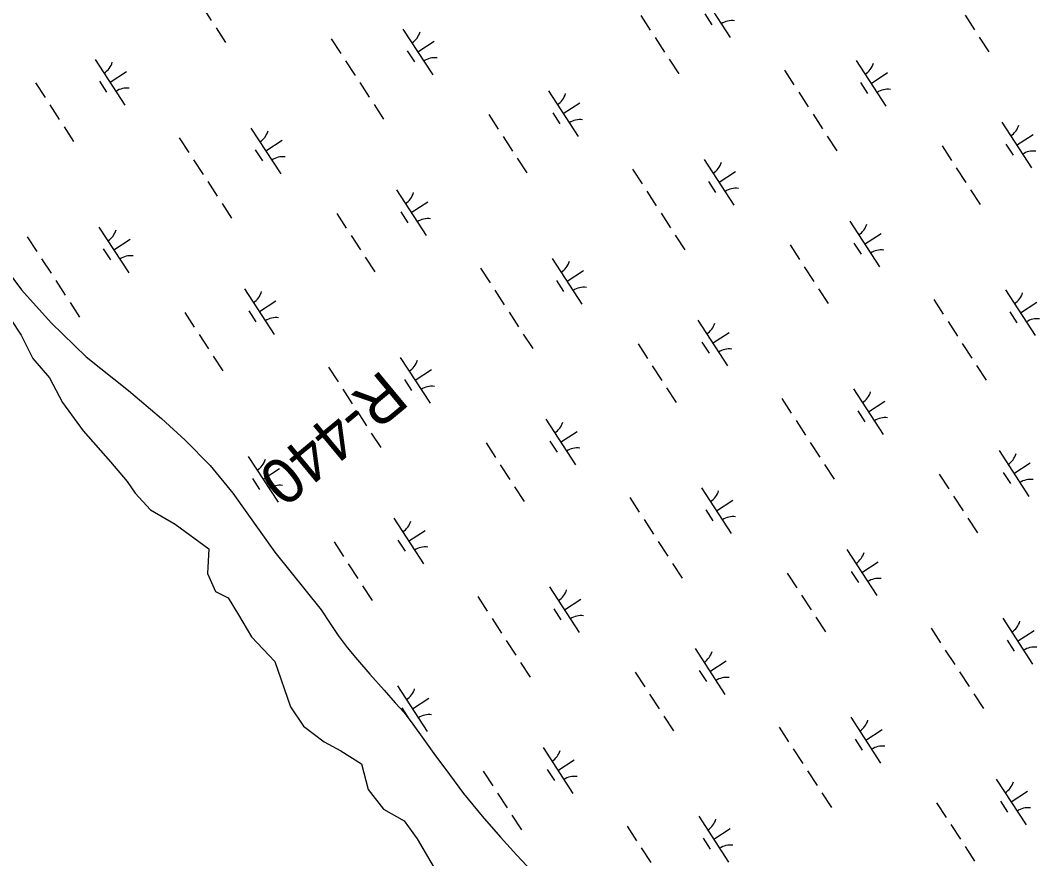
# Model space of a CAD drawing. Extents: x 3953924 to 3974542, y 193747 to 216192.
# Drawn here: x 3966638 to 3967572, y 201392 to 202160 of the extents above; entities that cross this region are included whole.
import ezdxf

# ---------------------------------------------------------------- set-up
doc = ezdxf.new("R2010")
doc.units = 0
for name, color, linetype in [('V-RIVR-EDGE', 7, 'Continuous'), ('V-RIVR-RANG-IDEN', 7, 'Continuous'), ('V-WETL-SWMP', 7, 'Continuous')]:
    doc.layers.add(name, color=color, linetype=linetype)

msp = doc.modelspace()

# ---------------------------------------------------------------- linework, layer by layer
at = {"layer": 'V-RIVR-EDGE'}
msp.add_lwpolyline([(3966628.77, 201885.68), (3966638.26, 201871.44), (3966648.95, 201850.07), (3966664.38, 201832.26), (3966676.26, 201809.7), (3966695.25, 201783.58), (3966720.18, 201755.09), (3966735.62, 201737.28), (3966742.74, 201726.6), (3966756.99, 201711.16), (3966779.54, 201698.1), (3966810.41, 201675.55), (3966809.22, 201652.99), (3966816.35, 201636.37), (3966828.22, 201630.43), (3966837.72, 201615), (3966849.59, 201594.82), (3966870.96, 201572.26), (3966885.2, 201530.71), (3966897.08, 201512.9), (3966916.07, 201498.65), (3966931.51, 201490.34), (3966950.5, 201478.47), (3966956.44, 201454.72), (3966970.68, 201436.92), (3966989.68, 201426.23), (3967001.55, 201409.61), (3967026.48, 201366.87)], dxfattribs=at)
at = {"layer": 'V-WETL-SWMP'}
for p, q in [((3967261.27, 202186.12), (3967288.55, 202144.22)), ((3966803.9, 202173.16), (3966812.62, 202159.75)), ((3967206.52, 202164.44), (3967215.25, 202151.03)), ((3967265.17, 202165.99), (3967271.72, 202155.93)), ((3967503.93, 202164.75), (3967512.66, 202151.34)), ((3966816.99, 202153.05), (3966825.72, 202139.64)), ((3966988.45, 202151.99), (3967015.73, 202110.09)), ((3966922.63, 202143.06), (3966931.36, 202129.65)), ((3967219.61, 202144.33), (3967228.34, 202130.92)), ((3967517.03, 202144.63), (3967525.76, 202131.22)), ((3966992.35, 202131.86), (3966998.89, 202121.8)), ((3967002.09, 202131.04), (3967017.17, 202140.86)), ((3966706.15, 202124.21), (3966733.43, 202082.3)), ((3966935.72, 202122.95), (3966944.45, 202109.54)), ((3967232.7, 202124.22), (3967241.43, 202110.81)), ((3967404.16, 202123.16), (3967431.44, 202081.26)), ((3967338.34, 202114.23), (3967347.07, 202100.82)), ((3966710.05, 202104.07), (3966716.6, 202094.02)), ((3966719.79, 202103.26), (3966734.88, 202113.08)), ((3967417.8, 202102.21), (3967432.89, 202112.03)), ((3966651.4, 202102.53), (3966660.13, 202089.12)), ((3966948.81, 202102.83), (3966957.54, 202089.42)), ((3967121.87, 202095.38), (3967149.15, 202053.47)), ((3967408.06, 202103.03), (3967414.61, 202092.97)), ((3967351.44, 202094.12), (3967360.17, 202080.71)), ((3966664.49, 202082.42), (3966673.22, 202069.01)), ((3966961.91, 202082.72), (3966970.64, 202069.31)), ((3967135.51, 202074.42), (3967150.59, 202084.24)), ((3967067.11, 202073.7), (3967075.84, 202060.29)), ((3967125.77, 202075.24), (3967132.31, 202065.19)), ((3967364.53, 202074), (3967373.26, 202060.59)), ((3967537.58, 202066.55), (3967564.86, 202024.64)), ((3966677.58, 202062.3), (3966686.31, 202048.89)), ((3966849.04, 202061.25), (3966876.32, 202019.34)), ((3966783.22, 202052.32), (3966791.95, 202038.91)), ((3966862.68, 202040.3), (3966877.77, 202050.12)), ((3967080.21, 202053.58), (3967088.93, 202040.18)), ((3967377.62, 202053.89), (3967386.35, 202040.48)), ((3967551.22, 202045.59), (3967566.31, 202055.41)), ((3966852.94, 202041.12), (3966859.49, 202031.06)), ((3967482.83, 202044.87), (3967491.56, 202031.46)), ((3967541.48, 202046.41), (3967548.03, 202036.36)), ((3966796.32, 202032.2), (3966805.05, 202018.79)), ((3967093.3, 202033.47), (3967102.03, 202020.06)), ((3967264.76, 202032.42), (3967292.04, 201990.51)), ((3967198.94, 202023.49), (3967207.67, 202010.08)), ((3967278.4, 202011.47), (3967293.48, 202021.29)), ((3967495.92, 202024.75), (3967504.65, 202011.34)), ((3966809.41, 202012.09), (3966818.14, 201998.68)), ((3967268.66, 202012.28), (3967275.2, 202002.23)), ((3966982.46, 202004.63), (3967009.74, 201962.73)), ((3967212.03, 202003.37), (3967220.76, 201989.96)), ((3967509.01, 202004.64), (3967517.74, 201991.23)), ((3966822.5, 201991.97), (3966831.23, 201978.56)), ((3966996.1, 201983.68), (3967011.19, 201993.5)), ((3966927.71, 201982.95), (3966936.44, 201969.54)), ((3966986.36, 201984.5), (3966992.91, 201974.44)), ((3967225.13, 201983.26), (3967233.85, 201969.85)), ((3966589.19, 201978.68), (3966638.61, 201912.93)), ((3967398.18, 201975.8), (3967425.46, 201933.9)), ((3966709.64, 201970.5), (3966736.92, 201928.6)), ((3967411.82, 201954.85), (3967426.9, 201964.67)), ((3966643.82, 201961.57), (3966652.55, 201948.16)), ((3966723.28, 201949.55), (3966738.36, 201959.37)), ((3966940.8, 201962.84), (3966949.53, 201949.43)), ((3967238.22, 201963.14), (3967246.95, 201949.73)), ((3967402.08, 201955.67), (3967408.63, 201945.61)), ((3966713.54, 201950.37), (3966720.08, 201940.31)), ((3967343.42, 201954.12), (3967352.15, 201940.71)), ((3966656.91, 201941.46), (3966665.64, 201928.05)), ((3966953.89, 201942.73), (3966962.62, 201929.32)), ((3967125.35, 201941.67), (3967152.63, 201899.77)), ((3967059.53, 201932.74), (3967068.26, 201919.33)), ((3967138.99, 201920.72), (3967154.08, 201930.54)), ((3967356.52, 201934.01), (3967365.25, 201920.6)), ((3966670.01, 201921.34), (3966678.73, 201907.93)), ((3967129.25, 201921.54), (3967135.8, 201911.48)), ((3966638.61, 201912.93), (3966665.85, 201882.67)), ((3966843.06, 201913.89), (3966870.34, 201871.98)), ((3967072.63, 201912.63), (3967081.36, 201899.22)), ((3967369.61, 201913.9), (3967378.34, 201900.49)), ((3967541.07, 201912.84), (3967568.35, 201870.94)), ((3966683.1, 201901.23), (3966691.83, 201887.82)), ((3966856.7, 201892.94), (3966871.78, 201902.76)), ((3967475.25, 201903.91), (3967483.98, 201890.5)), ((3967554.71, 201891.89), (3967569.79, 201901.71)), ((3966788.3, 201892.21), (3966797.03, 201878.8)), ((3966846.96, 201893.75), (3966853.51, 201883.7)), ((3967085.72, 201892.51), (3967094.45, 201879.1)), ((3967544.97, 201892.71), (3967551.52, 201882.65)), ((3966665.85, 201882.67), (3966698.02, 201851.55)), ((3967258.78, 201885.06), (3967286.05, 201843.15)), ((3967488.34, 201883.8), (3967497.07, 201870.39)), ((3966801.4, 201872.1), (3966810.13, 201858.69)), ((3967098.81, 201872.4), (3967107.54, 201858.99)), ((3967272.41, 201864.1), (3967287.5, 201873.92)), ((3967204.02, 201863.38), (3967212.75, 201849.97)), ((3967262.67, 201864.92), (3967269.22, 201854.87)), ((3967501.44, 201863.68), (3967510.16, 201850.27)), ((3966698.02, 201851.55), (3966736.69, 201820.69)), ((3966814.49, 201851.98), (3966823.22, 201838.57)), ((3966985.95, 201850.93), (3967013.23, 201809.02)), ((3967217.11, 201843.26), (3967225.84, 201829.86)), ((3967514.53, 201843.57), (3967523.26, 201830.16)), ((3966920.13, 201842), (3966928.86, 201828.59)), ((3966999.59, 201829.98), (3967014.67, 201839.8)), ((3966989.85, 201830.8), (3966996.4, 201820.74)), ((3966736.69, 201820.69), (3966767.06, 201794.94)), ((3966933.22, 201821.88), (3966941.95, 201808.47)), ((3967230.21, 201823.15), (3967238.93, 201809.74)), ((3967401.67, 201822.1), (3967428.94, 201780.19)), ((3967335.85, 201813.17), (3967344.57, 201799.76)), ((3967415.3, 201801.15), (3967430.39, 201810.97)), ((3966946.32, 201801.77), (3966955.05, 201788.36)), ((3967405.56, 201801.96), (3967412.11, 201791.91)), ((3966767.06, 201794.94), (3966788.79, 201775.08)), ((3967119.37, 201794.31), (3967146.65, 201752.41)), ((3967348.94, 201793.05), (3967357.67, 201779.64)), ((3966959.41, 201781.65), (3966968.14, 201768.24)), ((3967133.01, 201773.36), (3967148.1, 201783.18)), ((3966788.79, 201775.08), (3966811.58, 201751.77)), ((3967064.62, 201772.63), (3967073.34, 201759.22)), ((3967123.27, 201774.18), (3967129.82, 201764.12)), ((3967362.03, 201772.94), (3967370.76, 201759.53)), ((3966846.55, 201760.18), (3966873.82, 201718.28)), ((3967535.09, 201765.48), (3967562.36, 201723.58)), ((3966811.58, 201751.77), (3966832.44, 201726.59)), ((3966860.18, 201739.23), (3966875.27, 201749.05)), ((3967077.71, 201752.52), (3967086.44, 201739.11)), ((3967375.12, 201752.82), (3967383.85, 201739.41)), ((3967548.73, 201744.53), (3967563.81, 201754.35)), ((3966850.45, 201740.05), (3966856.99, 201729.99)), ((3967480.33, 201743.8), (3967489.06, 201730.39)), ((3967538.99, 201745.35), (3967545.53, 201735.29)), ((3967090.8, 201732.41), (3967099.53, 201719)), ((3967262.26, 201731.35), (3967289.54, 201689.45)), ((3966832.44, 201726.59), (3966871.04, 201672.48)), ((3967196.44, 201722.42), (3967205.17, 201709.01)), ((3967493.42, 201723.69), (3967502.15, 201710.28)), ((3967266.16, 201711.22), (3967272.71, 201701.16)), ((3967275.9, 201710.4), (3967290.99, 201720.22)), ((3966979.97, 201703.57), (3967007.24, 201661.66)), ((3967209.53, 201702.31), (3967218.26, 201688.9)), ((3967506.52, 201703.58), (3967515.25, 201690.17)), ((3966983.87, 201683.43), (3966990.41, 201673.38)), ((3966993.61, 201682.62), (3967008.69, 201692.44)), ((3966925.21, 201681.89), (3966933.94, 201668.48)), ((3967222.63, 201682.19), (3967231.36, 201668.78)), ((3967395.68, 201674.74), (3967422.96, 201632.83)), ((3966871.04, 201672.48), (3966913.46, 201619.43)), ((3966938.3, 201661.78), (3966947.03, 201648.37)), ((3967235.72, 201662.08), (3967244.45, 201648.67)), ((3967409.32, 201653.78), (3967424.41, 201663.6)), ((3967340.93, 201653.06), (3967349.66, 201639.65)), ((3967399.58, 201654.6), (3967406.13, 201644.55)), ((3966951.4, 201641.66), (3966960.13, 201628.25)), ((3967122.86, 201640.61), (3967150.13, 201598.7)), ((3967057.04, 201631.68), (3967065.77, 201618.27)), ((3967136.5, 201619.66), (3967151.58, 201629.48)), ((3967354.02, 201632.95), (3967362.75, 201619.54)), ((3966913.46, 201619.43), (3966921.61, 201607.08)), ((3967126.76, 201620.48), (3967133.3, 201610.42)), ((3967070.13, 201611.56), (3967078.86, 201598.15)), ((3967367.11, 201612.83), (3967375.84, 201599.42)), ((3967538.57, 201611.78), (3967565.85, 201569.87)), ((3966921.61, 201607.08), (3966929.01, 201595.88)), ((3967472.75, 201602.85), (3967481.48, 201589.44)), ((3967552.21, 201590.83), (3967567.3, 201600.65)), ((3966929.01, 201595.88), (3966937.19, 201585.05)), ((3967083.22, 201591.45), (3967091.95, 201578.04)), ((3967542.47, 201591.64), (3967549.02, 201581.59)), ((3966937.19, 201585.05), (3966946.88, 201573.81)), ((3967256.28, 201583.99), (3967283.56, 201542.09)), ((3967485.85, 201582.73), (3967494.57, 201569.32)), ((3966946.88, 201573.81), (3966958.06, 201560.63)), ((3967096.32, 201571.33), (3967105.04, 201557.92)), ((3967269.92, 201563.04), (3967285, 201572.86)), ((3967201.52, 201562.31), (3967210.25, 201548.91)), ((3967260.18, 201563.86), (3967266.72, 201553.8)), ((3967498.94, 201562.62), (3967507.67, 201549.21)), ((3966958.06, 201560.63), (3966971.12, 201545.89)), ((3966971.12, 201545.89), (3966981.18, 201534.26)), ((3966983.45, 201549.86), (3967010.73, 201507.96)), ((3966981.18, 201534.26), (3966989.4, 201525.34)), ((3966997.09, 201528.91), (3967012.18, 201538.73)), ((3967214.62, 201542.2), (3967223.34, 201528.79)), ((3967512.03, 201542.5), (3967520.76, 201529.09)), ((3966987.35, 201529.73), (3966993.9, 201519.67)), ((3966989.4, 201525.34), (3966997.58, 201514.89)), ((3967227.71, 201522.09), (3967236.44, 201508.68)), ((3967399.17, 201521.03), (3967426.45, 201479.13)), ((3966997.58, 201514.89), (3967006.11, 201502.91)), ((3967333.35, 201512.1), (3967342.08, 201498.69)), ((3967412.81, 201500.08), (3967427.89, 201509.9)), ((3967006.11, 201502.91), (3967016.88, 201487.83)), ((3967403.07, 201500.9), (3967409.61, 201490.84)), ((3967016.88, 201487.83), (3967030.98, 201468.5)), ((3967116.87, 201493.25), (3967144.15, 201451.34)), ((3967346.44, 201491.99), (3967355.17, 201478.58)), ((3967130.51, 201472.3), (3967145.6, 201482.12)), ((3967030.98, 201468.5), (3967043.99, 201451.1)), ((3967062.12, 201471.57), (3967070.85, 201458.16)), ((3967120.77, 201473.11), (3967127.32, 201463.06)), ((3967359.53, 201471.87), (3967368.26, 201458.46)), ((3967532.59, 201464.42), (3967559.87, 201422.51)), ((3967043.99, 201451.1), (3967061.12, 201430.56)), ((3967075.21, 201451.46), (3967083.94, 201438.05)), ((3967372.63, 201451.76), (3967381.36, 201438.35)), ((3967546.23, 201443.46), (3967561.31, 201453.28)), ((3967477.83, 201442.74), (3967486.56, 201429.33)), ((3967536.49, 201444.28), (3967543.03, 201434.23)), ((3967088.3, 201431.34), (3967097.03, 201417.93)), ((3967061.12, 201430.56), (3967077.9, 201411.18)), ((3967259.76, 201430.29), (3967287.04, 201388.38)), ((3967490.93, 201422.63), (3967499.66, 201409.22)), ((3967193.94, 201421.36), (3967202.67, 201407.95)), ((3967273.4, 201409.34), (3967288.49, 201419.16)), ((3967077.9, 201411.18), (3967092.45, 201394.89)), ((3967263.66, 201410.16), (3967270.21, 201400.1)), ((3967092.45, 201394.89), (3967106.65, 201380.13)), ((3967207.04, 201401.24), (3967215.77, 201387.83)), ((3967504.02, 201402.51), (3967512.75, 201389.1))]:
    msp.add_line(p, q, dxfattribs=at)
for centre, start, end in [((3967290.18, 202142.15), 82.29009, 123.83375), ((3966987.22, 202154.32), 302.29009, 343.83375), ((3967017.35, 202108.02), 82.29009, 123.83375), ((3966704.92, 202126.53), 302.29009, 343.83375), ((3967402.93, 202125.49), 302.29009, 343.83375), ((3966735.06, 202080.24), 82.29009, 123.83375), ((3967433.07, 202079.19), 82.29009, 123.83375), ((3967120.64, 202097.7), 302.29009, 343.83375), ((3967150.78, 202051.4), 82.29009, 123.83375), ((3966847.81, 202063.57), 302.29009, 343.83375), ((3967536.35, 202068.87), 302.29009, 343.83375), ((3967566.49, 202022.57), 82.29009, 123.83375), ((3966877.95, 202017.28), 82.29009, 123.83375), ((3967263.53, 202034.74), 302.29009, 343.83375), ((3966981.23, 202006.96), 302.29009, 343.83375), ((3967293.67, 201988.45), 82.29009, 123.83375), ((3967011.37, 201960.66), 82.29009, 123.83375), ((3967396.95, 201978.13), 302.29009, 343.83375), ((3966708.41, 201972.83), 302.29009, 343.83375), ((3967427.09, 201931.83), 82.29009, 123.83375), ((3966738.55, 201926.53), 82.29009, 123.83375), ((3967124.12, 201944), 302.29009, 343.83375), ((3966841.83, 201916.21), 302.29009, 343.83375), ((3967154.26, 201897.7), 82.29009, 123.83375), ((3967539.84, 201915.17), 302.29009, 343.83375), ((3966871.97, 201869.92), 82.29009, 123.83375), ((3967257.54, 201887.38), 302.29009, 343.83375), ((3967569.98, 201868.87), 82.29009, 123.83375), ((3967287.68, 201841.09), 82.29009, 123.83375), ((3966984.72, 201853.25), 302.29009, 343.83375), ((3967014.86, 201806.96), 82.29009, 123.83375), ((3967400.43, 201824.42), 302.29009, 343.83375), ((3967430.57, 201778.13), 82.29009, 123.83375), ((3967118.14, 201796.64), 302.29009, 343.83375), ((3967148.28, 201750.34), 82.29009, 123.83375), ((3967533.86, 201767.81), 302.29009, 343.83375), ((3966845.31, 201762.51), 302.29009, 343.83375), ((3966875.45, 201716.21), 82.29009, 123.83375), ((3967563.99, 201721.51), 82.29009, 123.83375), ((3967261.03, 201733.68), 302.29009, 343.83375), ((3967291.17, 201687.38), 82.29009, 123.83375), ((3966978.74, 201705.89), 302.29009, 343.83375), ((3967008.87, 201659.6), 82.29009, 123.83375), ((3967394.45, 201677.06), 302.29009, 343.83375), ((3967424.59, 201630.77), 82.29009, 123.83375), ((3967121.63, 201642.93), 302.29009, 343.83375), ((3967151.76, 201596.64), 82.29009, 123.83375), ((3967537.34, 201614.1), 302.29009, 343.83375), ((3967255.05, 201586.32), 302.29009, 343.83375), ((3967567.48, 201567.81), 82.29009, 123.83375), ((3967285.18, 201540.02), 82.29009, 123.83375), ((3966982.22, 201552.19), 302.29009, 343.83375), ((3967012.36, 201505.89), 82.29009, 123.83375), ((3967397.94, 201523.36), 302.29009, 343.83375), ((3967115.64, 201495.57), 302.29009, 343.83375), ((3967428.07, 201477.06), 82.29009, 123.83375), ((3967145.78, 201449.28), 82.29009, 123.83375), ((3967531.36, 201466.74), 302.29009, 343.83375), ((3967561.5, 201420.45), 82.29009, 123.83375), ((3967258.53, 201432.61), 302.29009, 343.83375), ((3967288.67, 201386.32), 82.29009, 123.83375)]:
    msp.add_arc(centre, 17.62, start, end, dxfattribs=at)

# ---------------------------------------------------------------- texts
at = {"layer": 'V-RIVR-RANG-IDEN'}
msp.add_text('R-440  ', height=41.5, rotation=219.6689, dxfattribs=at).set_placement((3966969.49, 201840.62))

doc.saveas('drawing.dxf')
